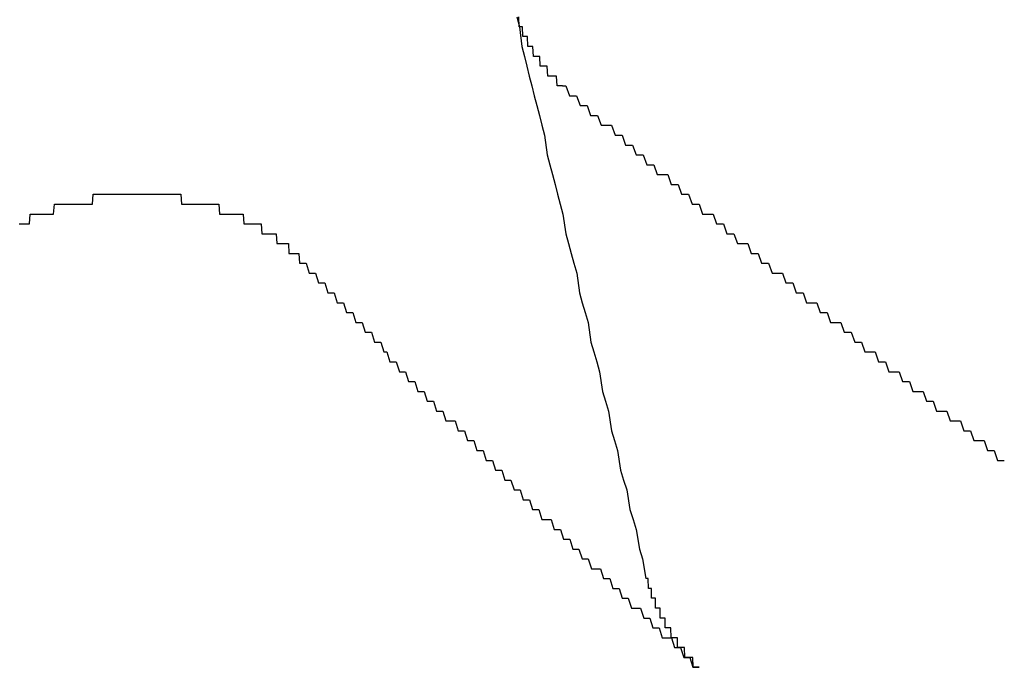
# Model space of a CAD drawing. Extents: x 1107 to 4046, y 937 to 3355.
# Tile 561 of 656: x 2163.579 to 2164.579, y 2701.123 to 2701.78. Entities that reach past the tile are written whole.
import ezdxf

# ---------------------------------------------------------------- set-up
doc = ezdxf.new("R2010")
doc.units = 0
doc.layers.add('KF_VIDA_L___C_REAR', color=7, linetype='CONTINUOUS')

# ---------------------------------------------------------------- blocks, each defined once
blk = doc.blocks.new('KF_VIDA_L___C_REAR')
at = {"layer": 'KF_VIDA_L___C_REAR'}
for points in [[(-22.8952, 1012.57, 0), (-22.8927, 1012.56, 0), (-22.8902, 1012.54, 0), (-22.8877, 1012.53, 0), (-22.8852, 1012.52, 0), (-22.8827, 1012.51, 0), (-22.8802, 1012.5, 0), (-22.8776, 1012.49, 0), (-22.875, 1012.48, 0), (-22.8725, 1012.47, 0), (-22.8699, 1012.46, 0), (-22.8672, 1012.45, 0), (-22.8646, 1012.43, 0), (-22.862, 1012.42, 0), (-22.8593, 1012.41, 0), (-22.8566, 1012.4, 0), (-22.8539, 1012.39, 0), (-22.8512, 1012.38, 0), (-22.8485, 1012.37, 0), (-22.8457, 1012.35, 0), (-22.843, 1012.34, 0), (-22.8402, 1012.33, 0), (-22.8374, 1012.32, 0), (-22.8346, 1012.31, 0), (-22.8317, 1012.29, 0), (-22.8289, 1012.28, 0), (-22.826, 1012.27, 0), (-22.8231, 1012.26, 0), (-22.8202, 1012.24, 0), (-22.8173, 1012.23, 0), (-22.8143, 1012.22, 0), (-22.8113, 1012.21, 0), (-22.8084, 1012.19, 0), (-22.8054, 1012.18, 0), (-22.8023, 1012.17, 0), (-22.7993, 1012.15, 0), (-22.7962, 1012.14, 0), (-22.7931, 1012.13, 0), (-22.79, 1012.11, 0), (-22.7869, 1012.1, 0), (-22.7838, 1012.09, 0), (-22.7806, 1012.07, 0), (-22.7774, 1012.06, 0), (-22.7742, 1012.05, 0), (-22.7709, 1012.03, 0), (-22.7677, 1012.02, 0), (-22.7644, 1012, 0)], [(-22.8491, 1012.5, 0), (-22.8497, 1012.5, 0), (-22.8503, 1012.5, 0), (-22.8509, 1012.5, 0), (-22.8515, 1012.5, 0), (-22.8521, 1012.5, 0), (-22.8527, 1012.5, 0), (-22.8533, 1012.5, 0), (-22.8538, 1012.5, 0), (-22.8544, 1012.5, 0), (-22.855, 1012.51, 0), (-22.8556, 1012.51, 0), (-22.8562, 1012.51, 0), (-22.8567, 1012.51, 0), (-22.8573, 1012.51, 0), (-22.8579, 1012.51, 0), (-22.8584, 1012.51, 0), (-22.859, 1012.51, 0), (-22.8596, 1012.51, 0), (-22.8601, 1012.51, 0), (-22.8607, 1012.51, 0), (-22.8612, 1012.51, 0), (-22.8618, 1012.51, 0), (-22.8623, 1012.51, 0), (-22.8628, 1012.51, 0), (-22.8634, 1012.51, 0), (-22.8639, 1012.51, 0), (-22.8645, 1012.52, 0), (-22.865, 1012.52, 0), (-22.8655, 1012.52, 0), (-22.866, 1012.52, 0), (-22.8666, 1012.52, 0), (-22.8671, 1012.52, 0), (-22.8676, 1012.52, 0), (-22.8681, 1012.52, 0), (-22.8686, 1012.52, 0), (-22.8691, 1012.52, 0), (-22.8696, 1012.52, 0), (-22.8701, 1012.52, 0), (-22.8706, 1012.52, 0), (-22.8711, 1012.52, 0), (-22.8716, 1012.52, 0), (-22.8721, 1012.53, 0), (-22.8726, 1012.53, 0), (-22.8731, 1012.53, 0), (-22.8735, 1012.53, 0), (-22.874, 1012.53, 0), (-22.8745, 1012.53, 0), (-22.8749, 1012.53, 0), (-22.8754, 1012.53, 0), (-22.8759, 1012.53, 0), (-22.8763, 1012.53, 0), (-22.8768, 1012.53, 0), (-22.8772, 1012.53, 0), (-22.8777, 1012.53, 0), (-22.8781, 1012.53, 0), (-22.8785, 1012.53, 0), (-22.879, 1012.54, 0), (-22.8794, 1012.54, 0), (-22.8798, 1012.54, 0), (-22.8803, 1012.54, 0), (-22.8807, 1012.54, 0), (-22.8811, 1012.54, 0), (-22.8815, 1012.54, 0), (-22.8819, 1012.54, 0), (-22.8823, 1012.54, 0), (-22.8827, 1012.54, 0), (-22.8831, 1012.54, 0), (-22.8835, 1012.54, 0), (-22.8839, 1012.54, 0), (-22.8843, 1012.54, 0), (-22.8846, 1012.55, 0), (-22.885, 1012.55, 0), (-22.8854, 1012.55, 0), (-22.8857, 1012.55, 0), (-22.8861, 1012.55, 0), (-22.8865, 1012.55, 0), (-22.8868, 1012.55, 0), (-22.8872, 1012.55, 0), (-22.8875, 1012.55, 0), (-22.8879, 1012.55, 0), (-22.8882, 1012.55, 0), (-22.8885, 1012.55, 0), (-22.8888, 1012.55, 0), (-22.8892, 1012.55, 0), (-22.8895, 1012.56, 0), (-22.8898, 1012.56, 0), (-22.8901, 1012.56, 0), (-22.8904, 1012.56, 0), (-22.8907, 1012.56, 0), (-22.891, 1012.56, 0), (-22.8913, 1012.56, 0), (-22.8916, 1012.56, 0), (-22.8919, 1012.56, 0), (-22.8921, 1012.56, 0), (-22.8924, 1012.56, 0), (-22.8927, 1012.56, 0), (-22.8929, 1012.56, 0), (-22.8932, 1012.57, 0)], [(-22.8491, 1012.5, 0), (-22.8455, 1012.5, 0), (-22.8419, 1012.49, 0), (-22.8384, 1012.49, 0), (-22.8348, 1012.49, 0), (-22.8312, 1012.48, 0), (-22.8276, 1012.48, 0), (-22.8241, 1012.48, 0), (-22.8205, 1012.47, 0), (-22.8169, 1012.47, 0), (-22.8134, 1012.47, 0), (-22.8098, 1012.46, 0), (-22.8062, 1012.46, 0), (-22.8027, 1012.46, 0), (-22.7991, 1012.46, 0), (-22.7956, 1012.45, 0), (-22.792, 1012.45, 0), (-22.7884, 1012.45, 0), (-22.7849, 1012.44, 0), (-22.7813, 1012.44, 0), (-22.7778, 1012.44, 0), (-22.7742, 1012.43, 0), (-22.7706, 1012.43, 0), (-22.7671, 1012.43, 0), (-22.7635, 1012.42, 0), (-22.76, 1012.42, 0), (-22.7564, 1012.42, 0), (-22.7529, 1012.41, 0), (-22.7493, 1012.41, 0), (-22.7458, 1012.41, 0), (-22.7422, 1012.41, 0), (-22.7387, 1012.4, 0), (-22.7351, 1012.4, 0), (-22.7316, 1012.4, 0), (-22.7281, 1012.39, 0), (-22.7245, 1012.39, 0), (-22.721, 1012.39, 0), (-22.7174, 1012.38, 0), (-22.7139, 1012.38, 0), (-22.7104, 1012.38, 0), (-22.7068, 1012.37, 0), (-22.7033, 1012.37, 0), (-22.6998, 1012.37, 0), (-22.6962, 1012.37, 0), (-22.6927, 1012.36, 0), (-22.6892, 1012.36, 0), (-22.6856, 1012.36, 0), (-22.6821, 1012.35, 0), (-22.6786, 1012.35, 0), (-22.6751, 1012.35, 0), (-22.6715, 1012.34, 0), (-22.668, 1012.34, 0), (-22.6645, 1012.34, 0), (-22.661, 1012.34, 0), (-22.6574, 1012.33, 0), (-22.6539, 1012.33, 0), (-22.6504, 1012.33, 0), (-22.6469, 1012.32, 0), (-22.6434, 1012.32, 0), (-22.6399, 1012.32, 0), (-22.6363, 1012.31, 0), (-22.6328, 1012.31, 0), (-22.6293, 1012.31, 0), (-22.6258, 1012.31, 0), (-22.6223, 1012.3, 0), (-22.6188, 1012.3, 0), (-22.6153, 1012.3, 0), (-22.6118, 1012.29, 0), (-22.6083, 1012.29, 0), (-22.6048, 1012.29, 0), (-22.6013, 1012.28, 0), (-22.5978, 1012.28, 0), (-22.5943, 1012.28, 0), (-22.5908, 1012.28, 0), (-22.5873, 1012.27, 0), (-22.5838, 1012.27, 0), (-22.5803, 1012.27, 0), (-22.5768, 1012.26, 0), (-22.5733, 1012.26, 0), (-22.5698, 1012.26, 0), (-22.5664, 1012.26, 0), (-22.5629, 1012.25, 0), (-22.5594, 1012.25, 0), (-22.5559, 1012.25, 0), (-22.5524, 1012.24, 0), (-22.5489, 1012.24, 0), (-22.5455, 1012.24, 0), (-22.542, 1012.23, 0), (-22.5385, 1012.23, 0), (-22.535, 1012.23, 0), (-22.5315, 1012.23, 0), (-22.5281, 1012.22, 0), (-22.5246, 1012.22, 0), (-22.5211, 1012.22, 0), (-22.5177, 1012.21, 0), (-22.5142, 1012.21, 0), (-22.5107, 1012.21, 0), (-22.5073, 1012.21, 0), (-22.5038, 1012.2, 0), (-22.5003, 1012.2, 0), (-22.4969, 1012.2, 0), (-22.4934, 1012.19, 0), (-22.49, 1012.19, 0), (-22.4865, 1012.19, 0), (-22.483, 1012.19, 0), (-22.4796, 1012.18, 0), (-22.4761, 1012.18, 0), (-22.4727, 1012.18, 0), (-22.4692, 1012.17, 0), (-22.4658, 1012.17, 0), (-22.4623, 1012.17, 0), (-22.4589, 1012.17, 0), (-22.4554, 1012.16, 0), (-22.452, 1012.16, 0), (-22.4486, 1012.16, 0), (-22.4451, 1012.16, 0), (-22.4417, 1012.15, 0), (-22.4382, 1012.15, 0), (-22.4348, 1012.15, 0), (-22.4314, 1012.14, 0), (-22.4279, 1012.14, 0), (-22.4245, 1012.14, 0), (-22.4211, 1012.14, 0), (-22.4177, 1012.13, 0), (-22.4142, 1012.13, 0), (-22.4108, 1012.13, 0), (-22.4074, 1012.12, 0), (-22.404, 1012.12, 0), (-22.4005, 1012.12, 0)], [(-23.4006, 1012.36, 0), (-23.3999, 1012.36, 0), (-23.3992, 1012.36, 0), (-23.3985, 1012.36, 0), (-23.3979, 1012.36, 0), (-23.3972, 1012.36, 0), (-23.3965, 1012.36, 0), (-23.3958, 1012.36, 0), (-23.3951, 1012.36, 0), (-23.3944, 1012.36, 0), (-23.3937, 1012.36, 0), (-23.393, 1012.36, 0), (-23.3923, 1012.36, 0), (-23.3916, 1012.36, 0), (-23.3909, 1012.36, 0), (-23.3902, 1012.36, 0), (-23.3894, 1012.37, 0), (-23.3887, 1012.37, 0), (-23.388, 1012.37, 0), (-23.3873, 1012.37, 0), (-23.3866, 1012.37, 0), (-23.3858, 1012.37, 0), (-23.3851, 1012.37, 0), (-23.3844, 1012.37, 0), (-23.3837, 1012.37, 0), (-23.3829, 1012.37, 0), (-23.3822, 1012.37, 0), (-23.3815, 1012.37, 0), (-23.3807, 1012.37, 0), (-23.38, 1012.37, 0), (-23.3792, 1012.37, 0), (-23.3785, 1012.37, 0), (-23.3777, 1012.37, 0), (-23.377, 1012.37, 0), (-23.3762, 1012.37, 0), (-23.3755, 1012.37, 0), (-23.3747, 1012.37, 0), (-23.374, 1012.37, 0), (-23.3732, 1012.37, 0), (-23.3725, 1012.37, 0), (-23.3717, 1012.37, 0), (-23.371, 1012.37, 0), (-23.3702, 1012.37, 0), (-23.3694, 1012.37, 0), (-23.3687, 1012.37, 0), (-23.3679, 1012.37, 0), (-23.3671, 1012.37, 0), (-23.3663, 1012.37, 0), (-23.3656, 1012.37, 0), (-23.3648, 1012.38, 0), (-23.364, 1012.38, 0), (-23.3632, 1012.38, 0), (-23.3625, 1012.38, 0), (-23.3617, 1012.38, 0), (-23.3609, 1012.38, 0), (-23.3601, 1012.38, 0), (-23.3593, 1012.38, 0), (-23.3585, 1012.38, 0), (-23.3578, 1012.38, 0), (-23.357, 1012.38, 0), (-23.3562, 1012.38, 0), (-23.3554, 1012.38, 0), (-23.3546, 1012.38, 0), (-23.3538, 1012.38, 0), (-23.353, 1012.38, 0), (-23.3522, 1012.38, 0), (-23.3514, 1012.38, 0), (-23.3506, 1012.38, 0), (-23.3498, 1012.38, 0), (-23.349, 1012.38, 0), (-23.3482, 1012.38, 0), (-23.3474, 1012.38, 0), (-23.3466, 1012.38, 0), (-23.3458, 1012.38, 0), (-23.345, 1012.38, 0), (-23.3442, 1012.38, 0), (-23.3433, 1012.38, 0), (-23.3425, 1012.38, 0), (-23.3417, 1012.38, 0), (-23.3409, 1012.38, 0), (-23.3401, 1012.38, 0), (-23.3393, 1012.38, 0), (-23.3385, 1012.38, 0), (-23.3376, 1012.38, 0), (-23.3368, 1012.38, 0), (-23.336, 1012.38, 0), (-23.3352, 1012.38, 0), (-23.3344, 1012.38, 0), (-23.3335, 1012.38, 0), (-23.3327, 1012.38, 0), (-23.3319, 1012.38, 0), (-23.3311, 1012.38, 0), (-23.3303, 1012.38, 0), (-23.3294, 1012.38, 0), (-23.3286, 1012.38, 0), (-23.3278, 1012.38, 0), (-23.327, 1012.38, 0), (-23.3261, 1012.38, 0), (-23.3253, 1012.39, 0), (-23.3245, 1012.39, 0), (-23.3236, 1012.39, 0), (-23.3228, 1012.39, 0), (-23.322, 1012.39, 0), (-23.3212, 1012.39, 0), (-23.3203, 1012.39, 0), (-23.3195, 1012.39, 0), (-23.3187, 1012.39, 0), (-23.3178, 1012.39, 0), (-23.317, 1012.39, 0), (-23.3162, 1012.39, 0), (-23.3153, 1012.39, 0), (-23.3145, 1012.39, 0), (-23.3137, 1012.39, 0), (-23.3128, 1012.39, 0), (-23.312, 1012.39, 0), (-23.3112, 1012.39, 0), (-23.3103, 1012.39, 0), (-23.3095, 1012.39, 0), (-23.3087, 1012.39, 0), (-23.3078, 1012.39, 0), (-23.307, 1012.39, 0), (-23.3062, 1012.39, 0), (-23.3053, 1012.39, 0), (-23.3045, 1012.39, 0), (-23.3037, 1012.39, 0), (-23.3028, 1012.39, 0), (-23.302, 1012.39, 0), (-23.3012, 1012.39, 0), (-23.3003, 1012.39, 0), (-23.2995, 1012.39, 0), (-23.2987, 1012.39, 0), (-23.2978, 1012.39, 0), (-23.297, 1012.39, 0), (-23.2962, 1012.39, 0), (-23.2954, 1012.39, 0), (-23.2945, 1012.39, 0), (-23.2937, 1012.39, 0), (-23.2929, 1012.39, 0), (-23.292, 1012.39, 0), (-23.2912, 1012.39, 0), (-23.2904, 1012.39, 0), (-23.2896, 1012.39, 0), (-23.2887, 1012.39, 0), (-23.2879, 1012.39, 0), (-23.2871, 1012.39, 0), (-23.2863, 1012.39, 0), (-23.2854, 1012.39, 0), (-23.2846, 1012.39, 0), (-23.2838, 1012.39, 0), (-23.283, 1012.39, 0), (-23.2821, 1012.39, 0), (-23.2813, 1012.39, 0), (-23.2805, 1012.39, 0), (-23.2797, 1012.39, 0), (-23.2789, 1012.39, 0), (-23.278, 1012.39, 0), (-23.2772, 1012.39, 0), (-23.2764, 1012.39, 0), (-23.2756, 1012.39, 0), (-23.2748, 1012.39, 0), (-23.274, 1012.39, 0), (-23.2732, 1012.39, 0), (-23.2724, 1012.39, 0), (-23.2715, 1012.39, 0), (-23.2707, 1012.39, 0), (-23.2699, 1012.39, 0), (-23.2691, 1012.39, 0), (-23.2683, 1012.39, 0), (-23.2675, 1012.39, 0), (-23.2667, 1012.39, 0), (-23.2659, 1012.39, 0), (-23.2651, 1012.39, 0), (-23.2643, 1012.39, 0), (-23.2635, 1012.39, 0), (-23.2627, 1012.39, 0), (-23.2619, 1012.39, 0), (-23.2611, 1012.39, 0), (-23.2603, 1012.39, 0), (-23.2596, 1012.39, 0), (-23.2588, 1012.39, 0), (-23.258, 1012.39, 0), (-23.2572, 1012.39, 0), (-23.2564, 1012.39, 0), (-23.2556, 1012.39, 0), (-23.2548, 1012.39, 0), (-23.254, 1012.39, 0), (-23.2532, 1012.39, 0), (-23.2524, 1012.39, 0), (-23.2516, 1012.39, 0), (-23.2508, 1012.39, 0), (-23.25, 1012.39, 0), (-23.2492, 1012.39, 0), (-23.2484, 1012.39, 0), (-23.2476, 1012.39, 0), (-23.2468, 1012.39, 0), (-23.246, 1012.39, 0), (-23.2452, 1012.39, 0), (-23.2445, 1012.39, 0), (-23.2437, 1012.39, 0), (-23.2429, 1012.39, 0), (-23.2421, 1012.39, 0), (-23.2413, 1012.39, 0), (-23.2405, 1012.39, 0), (-23.2397, 1012.39, 0), (-23.2389, 1012.39, 0), (-23.2381, 1012.39, 0), (-23.2373, 1012.39, 0), (-23.2365, 1012.39, 0), (-23.2357, 1012.38, 0), (-23.2349, 1012.38, 0), (-23.2341, 1012.38, 0), (-23.2333, 1012.38, 0), (-23.2325, 1012.38, 0), (-23.2317, 1012.38, 0), (-23.2309, 1012.38, 0), (-23.2301, 1012.38, 0), (-23.2293, 1012.38, 0), (-23.2285, 1012.38, 0), (-23.2277, 1012.38, 0), (-23.2269, 1012.38, 0), (-23.2261, 1012.38, 0), (-23.2253, 1012.38, 0), (-23.2245, 1012.38, 0), (-23.2237, 1012.38, 0), (-23.2229, 1012.38, 0), (-23.2221, 1012.38, 0), (-23.2213, 1012.38, 0), (-23.2205, 1012.38, 0), (-23.2197, 1012.38, 0), (-23.2189, 1012.38, 0), (-23.2181, 1012.38, 0), (-23.2174, 1012.38, 0), (-23.2166, 1012.38, 0), (-23.2158, 1012.38, 0), (-23.215, 1012.38, 0), (-23.2142, 1012.38, 0), (-23.2134, 1012.38, 0), (-23.2126, 1012.38, 0), (-23.2118, 1012.38, 0), (-23.2111, 1012.38, 0), (-23.2103, 1012.38, 0), (-23.2095, 1012.38, 0), (-23.2087, 1012.38, 0), (-23.2079, 1012.38, 0), (-23.2071, 1012.38, 0), (-23.2064, 1012.38, 0), (-23.2056, 1012.38, 0), (-23.2048, 1012.38, 0), (-23.204, 1012.38, 0), (-23.2032, 1012.38, 0), (-23.2025, 1012.38, 0), (-23.2017, 1012.38, 0), (-23.2009, 1012.38, 0), (-23.2002, 1012.38, 0), (-23.1994, 1012.38, 0), (-23.1986, 1012.38, 0), (-23.1978, 1012.38, 0), (-23.1971, 1012.37, 0), (-23.1963, 1012.37, 0), (-23.1955, 1012.37, 0), (-23.1948, 1012.37, 0), (-23.194, 1012.37, 0), (-23.1933, 1012.37, 0), (-23.1925, 1012.37, 0), (-23.1917, 1012.37, 0), (-23.191, 1012.37, 0), (-23.1902, 1012.37, 0), (-23.1895, 1012.37, 0), (-23.1887, 1012.37, 0), (-23.188, 1012.37, 0), (-23.1872, 1012.37, 0), (-23.1865, 1012.37, 0), (-23.1857, 1012.37, 0), (-23.185, 1012.37, 0), (-23.1843, 1012.37, 0), (-23.1835, 1012.37, 0), (-23.1828, 1012.37, 0), (-23.182, 1012.37, 0), (-23.1813, 1012.37, 0), (-23.1806, 1012.37, 0), (-23.1798, 1012.37, 0), (-23.1791, 1012.37, 0), (-23.1784, 1012.37, 0), (-23.1776, 1012.37, 0), (-23.1769, 1012.37, 0), (-23.1762, 1012.37, 0), (-23.1755, 1012.37, 0), (-23.1748, 1012.37, 0), (-23.174, 1012.37, 0), (-23.1733, 1012.37, 0), (-23.1726, 1012.36, 0), (-23.1719, 1012.36, 0), (-23.1712, 1012.36, 0), (-23.1705, 1012.36, 0), (-23.1698, 1012.36, 0), (-23.1691, 1012.36, 0), (-23.1684, 1012.36, 0), (-23.1677, 1012.36, 0), (-23.167, 1012.36, 0), (-23.1663, 1012.36, 0), (-23.1656, 1012.36, 0), (-23.1649, 1012.36, 0), (-23.1642, 1012.36, 0), (-23.1635, 1012.36, 0), (-23.1628, 1012.36, 0), (-23.1622, 1012.36, 0), (-23.1615, 1012.36, 0), (-23.1608, 1012.36, 0), (-23.1601, 1012.36, 0), (-23.1594, 1012.36, 0), (-23.1588, 1012.36, 0), (-23.1581, 1012.36, 0), (-23.1574, 1012.36, 0), (-23.1568, 1012.36, 0), (-23.1561, 1012.36, 0), (-23.1555, 1012.36, 0), (-23.1548, 1012.36, 0), (-23.1541, 1012.35, 0), (-23.1535, 1012.35, 0), (-23.1528, 1012.35, 0), (-23.1522, 1012.35, 0), (-23.1515, 1012.35, 0), (-23.1509, 1012.35, 0), (-23.1503, 1012.35, 0), (-23.1496, 1012.35, 0), (-23.149, 1012.35, 0), (-23.1483, 1012.35, 0), (-23.1477, 1012.35, 0), (-23.1471, 1012.35, 0), (-23.1464, 1012.35, 0), (-23.1458, 1012.35, 0), (-23.1452, 1012.35, 0), (-23.1446, 1012.35, 0), (-23.144, 1012.35, 0), (-23.1434, 1012.35, 0), (-23.1427, 1012.35, 0), (-23.1421, 1012.35, 0), (-23.1415, 1012.35, 0), (-23.1409, 1012.35, 0), (-23.1403, 1012.35, 0), (-23.1397, 1012.35, 0), (-23.1391, 1012.34, 0), (-23.1385, 1012.34, 0), (-23.1379, 1012.34, 0), (-23.1373, 1012.34, 0), (-23.1368, 1012.34, 0), (-23.1362, 1012.34, 0), (-23.1356, 1012.34, 0), (-23.135, 1012.34, 0), (-23.1344, 1012.34, 0), (-23.1339, 1012.34, 0), (-23.1333, 1012.34, 0), (-23.1327, 1012.34, 0), (-23.1322, 1012.34, 0), (-23.1316, 1012.34, 0), (-23.1311, 1012.34, 0), (-23.1305, 1012.34, 0), (-23.1299, 1012.34, 0), (-23.1294, 1012.34, 0), (-23.1289, 1012.34, 0), (-23.1283, 1012.34, 0), (-23.1278, 1012.34, 0), (-23.1272, 1012.34, 0), (-23.1267, 1012.33, 0), (-23.1262, 1012.33, 0), (-23.1256, 1012.33, 0), (-23.1251, 1012.33, 0), (-23.1246, 1012.33, 0), (-23.1241, 1012.33, 0), (-23.1235, 1012.33, 0), (-23.123, 1012.33, 0), (-23.1225, 1012.33, 0), (-23.122, 1012.33, 0), (-23.1215, 1012.33, 0), (-23.121, 1012.33, 0), (-23.1205, 1012.33, 0), (-23.12, 1012.33, 0), (-23.1195, 1012.33, 0), (-23.119, 1012.33, 0), (-23.1185, 1012.33, 0), (-23.1181, 1012.33, 0), (-23.1176, 1012.33, 0), (-23.1171, 1012.33, 0), (-23.1166, 1012.33, 0), (-23.1161, 1012.32, 0), (-23.1156, 1012.32, 0), (-23.1152, 1012.32, 0), (-23.1147, 1012.32, 0), (-23.1142, 1012.32, 0), (-23.1137, 1012.32, 0), (-23.1133, 1012.32, 0), (-23.1128, 1012.32, 0), (-23.1123, 1012.32, 0)], [(-23.1123, 1012.32, 0), (-23.1092, 1012.32, 0), (-23.106, 1012.31, 0), (-23.1029, 1012.31, 0), (-23.0997, 1012.31, 0), (-23.0966, 1012.3, 0), (-23.0934, 1012.3, 0), (-23.0903, 1012.3, 0), (-23.0871, 1012.29, 0), (-23.084, 1012.29, 0), (-23.0808, 1012.29, 0), (-23.0776, 1012.28, 0), (-23.0745, 1012.28, 0), (-23.0713, 1012.28, 0), (-23.0682, 1012.27, 0), (-23.065, 1012.27, 0), (-23.0619, 1012.27, 0), (-23.0587, 1012.26, 0), (-23.0556, 1012.26, 0), (-23.0524, 1012.26, 0), (-23.0493, 1012.25, 0), (-23.0461, 1012.25, 0), (-23.043, 1012.25, 0), (-23.0398, 1012.24, 0), (-23.0367, 1012.24, 0), (-23.0335, 1012.24, 0), (-23.0304, 1012.23, 0), (-23.0272, 1012.23, 0), (-23.0241, 1012.22, 0), (-23.0209, 1012.22, 0), (-23.0178, 1012.22, 0), (-23.0146, 1012.21, 0), (-23.0115, 1012.21, 0), (-23.0083, 1012.21, 0), (-23.0052, 1012.2, 0), (-23.002, 1012.2, 0), (-22.9989, 1012.2, 0), (-22.9957, 1012.19, 0), (-22.9926, 1012.19, 0), (-22.9894, 1012.19, 0), (-22.9863, 1012.18, 0), (-22.9831, 1012.18, 0), (-22.98, 1012.18, 0), (-22.9768, 1012.17, 0), (-22.9737, 1012.17, 0), (-22.9705, 1012.17, 0), (-22.9674, 1012.16, 0), (-22.9642, 1012.16, 0), (-22.9611, 1012.16, 0), (-22.9579, 1012.16, 0), (-22.9548, 1012.15, 0), (-22.9516, 1012.15, 0), (-22.9485, 1012.15, 0), (-22.9453, 1012.14, 0), (-22.9422, 1012.14, 0), (-22.939, 1012.14, 0), (-22.9359, 1012.13, 0), (-22.9328, 1012.13, 0), (-22.9296, 1012.13, 0), (-22.9265, 1012.12, 0), (-22.9233, 1012.12, 0), (-22.9202, 1012.12, 0), (-22.917, 1012.11, 0), (-22.9139, 1012.11, 0), (-22.9107, 1012.11, 0), (-22.9076, 1012.1, 0), (-22.9045, 1012.1, 0), (-22.9013, 1012.1, 0), (-22.8982, 1012.09, 0), (-22.895, 1012.09, 0), (-22.8919, 1012.09, 0), (-22.8888, 1012.08, 0), (-22.8856, 1012.08, 0), (-22.8825, 1012.08, 0), (-22.8793, 1012.07, 0), (-22.8762, 1012.07, 0), (-22.8731, 1012.07, 0), (-22.8699, 1012.06, 0), (-22.8668, 1012.06, 0), (-22.8636, 1012.06, 0), (-22.8605, 1012.06, 0), (-22.8574, 1012.05, 0), (-22.8542, 1012.05, 0), (-22.8511, 1012.05, 0), (-22.848, 1012.04, 0), (-22.8448, 1012.04, 0), (-22.8417, 1012.04, 0), (-22.8385, 1012.03, 0), (-22.8354, 1012.03, 0), (-22.8323, 1012.03, 0), (-22.8291, 1012.02, 0), (-22.826, 1012.02, 0), (-22.8229, 1012.02, 0), (-22.8197, 1012.01, 0), (-22.8166, 1012.01, 0), (-22.8135, 1012.01, 0), (-22.8103, 1012.01, 0), (-22.8072, 1012, 0), (-22.8041, 1012, 0), (-22.8009, 1012, 0), (-22.7978, 1011.99, 0), (-22.7947, 1011.99, 0), (-22.7916, 1011.99, 0), (-22.7884, 1011.98, 0), (-22.7853, 1011.98, 0), (-22.7822, 1011.98, 0), (-22.779, 1011.97, 0), (-22.7759, 1011.97, 0), (-22.7728, 1011.97, 0), (-22.7697, 1011.97, 0), (-22.7665, 1011.96, 0), (-22.7634, 1011.96, 0), (-22.7603, 1011.96, 0), (-22.7572, 1011.95, 0), (-22.754, 1011.95, 0), (-22.7509, 1011.95, 0), (-22.7478, 1011.94, 0), (-22.7447, 1011.94, 0), (-22.7415, 1011.94, 0), (-22.7384, 1011.94, 0), (-22.7353, 1011.93, 0), (-22.7322, 1011.93, 0), (-22.7291, 1011.93, 0), (-22.7259, 1011.92, 0), (-22.7228, 1011.92, 0), (-22.7197, 1011.92, 0), (-22.7166, 1011.91, 0), (-22.7135, 1011.91, 0), (-22.7103, 1011.91, 0)], [(-22.7103, 1011.91, 0), (-22.7106, 1011.91, 0), (-22.7108, 1011.91, 0), (-22.711, 1011.91, 0), (-22.7112, 1011.91, 0), (-22.7114, 1011.91, 0), (-22.7116, 1011.91, 0), (-22.7119, 1011.91, 0), (-22.7121, 1011.91, 0), (-22.7123, 1011.91, 0), (-22.7125, 1011.91, 0), (-22.7127, 1011.91, 0), (-22.7129, 1011.91, 0), (-22.7132, 1011.91, 0), (-22.7134, 1011.91, 0), (-22.7136, 1011.91, 0), (-22.7138, 1011.91, 0), (-22.714, 1011.91, 0), (-22.7143, 1011.91, 0), (-22.7145, 1011.91, 0), (-22.7147, 1011.91, 0), (-22.7149, 1011.91, 0), (-22.7151, 1011.91, 0), (-22.7154, 1011.91, 0), (-22.7156, 1011.91, 0), (-22.7158, 1011.91, 0), (-22.716, 1011.91, 0), (-22.7162, 1011.91, 0), (-22.7165, 1011.91, 0), (-22.7167, 1011.92, 0), (-22.7169, 1011.92, 0), (-22.7171, 1011.92, 0), (-22.7173, 1011.92, 0), (-22.7176, 1011.92, 0), (-22.7178, 1011.92, 0), (-22.718, 1011.92, 0), (-22.7182, 1011.92, 0), (-22.7184, 1011.92, 0), (-22.7186, 1011.92, 0), (-22.7189, 1011.92, 0), (-22.7191, 1011.92, 0), (-22.7193, 1011.92, 0), (-22.7195, 1011.92, 0), (-22.7197, 1011.92, 0), (-22.7199, 1011.92, 0), (-22.7202, 1011.92, 0), (-22.7204, 1011.92, 0), (-22.7206, 1011.92, 0), (-22.7208, 1011.92, 0), (-22.721, 1011.92, 0), (-22.7212, 1011.92, 0), (-22.7214, 1011.92, 0), (-22.7216, 1011.92, 0), (-22.7218, 1011.92, 0), (-22.7221, 1011.92, 0), (-22.7223, 1011.92, 0), (-22.7225, 1011.92, 0), (-22.7227, 1011.92, 0), (-22.7229, 1011.92, 0), (-22.7231, 1011.92, 0), (-22.7233, 1011.92, 0), (-22.7235, 1011.92, 0), (-22.7237, 1011.92, 0), (-22.7239, 1011.92, 0), (-22.7241, 1011.92, 0), (-22.7243, 1011.92, 0), (-22.7245, 1011.92, 0), (-22.7247, 1011.92, 0), (-22.7249, 1011.92, 0), (-22.7251, 1011.93, 0), (-22.7253, 1011.93, 0), (-22.7255, 1011.93, 0), (-22.7257, 1011.93, 0), (-22.7259, 1011.93, 0), (-22.7261, 1011.93, 0), (-22.7263, 1011.93, 0), (-22.7265, 1011.93, 0), (-22.7268, 1011.93, 0), (-22.727, 1011.93, 0), (-22.7272, 1011.93, 0), (-22.7274, 1011.93, 0), (-22.7276, 1011.93, 0), (-22.7278, 1011.93, 0), (-22.728, 1011.93, 0), (-22.7282, 1011.93, 0), (-22.7284, 1011.93, 0), (-22.7286, 1011.93, 0), (-22.7288, 1011.93, 0), (-22.729, 1011.93, 0), (-22.7293, 1011.93, 0), (-22.7295, 1011.93, 0), (-22.7297, 1011.93, 0), (-22.7299, 1011.93, 0), (-22.7301, 1011.93, 0), (-22.7303, 1011.93, 0), (-22.7305, 1011.93, 0), (-22.7307, 1011.93, 0), (-22.7309, 1011.93, 0), (-22.7311, 1011.93, 0), (-22.7314, 1011.93, 0), (-22.7316, 1011.93, 0), (-22.7318, 1011.93, 0), (-22.732, 1011.93, 0), (-22.7322, 1011.93, 0), (-22.7324, 1011.94, 0), (-22.7326, 1011.94, 0), (-22.7328, 1011.94, 0), (-22.733, 1011.94, 0), (-22.7332, 1011.94, 0), (-22.7335, 1011.94, 0), (-22.7337, 1011.94, 0), (-22.7339, 1011.94, 0), (-22.7341, 1011.94, 0), (-22.7343, 1011.94, 0), (-22.7345, 1011.94, 0), (-22.7347, 1011.94, 0), (-22.7349, 1011.94, 0), (-22.7351, 1011.94, 0), (-22.7353, 1011.94, 0), (-22.7355, 1011.94, 0), (-22.7357, 1011.94, 0), (-22.7359, 1011.94, 0), (-22.7361, 1011.94, 0), (-22.7363, 1011.94, 0), (-22.7366, 1011.94, 0), (-22.7368, 1011.94, 0), (-22.737, 1011.94, 0), (-22.7372, 1011.94, 0), (-22.7374, 1011.94, 0), (-22.7376, 1011.94, 0), (-22.7378, 1011.94, 0), (-22.738, 1011.94, 0), (-22.7382, 1011.94, 0), (-22.7383, 1011.94, 0), (-22.7385, 1011.94, 0), (-22.7387, 1011.94, 0), (-22.7389, 1011.95, 0), (-22.7391, 1011.95, 0), (-22.7393, 1011.95, 0), (-22.7395, 1011.95, 0), (-22.7397, 1011.95, 0), (-22.7399, 1011.95, 0), (-22.7401, 1011.95, 0), (-22.7403, 1011.95, 0), (-22.7405, 1011.95, 0), (-22.7406, 1011.95, 0), (-22.7408, 1011.95, 0), (-22.741, 1011.95, 0), (-22.7412, 1011.95, 0), (-22.7414, 1011.95, 0), (-22.7416, 1011.95, 0), (-22.7417, 1011.95, 0), (-22.7419, 1011.95, 0), (-22.7421, 1011.95, 0), (-22.7423, 1011.95, 0), (-22.7425, 1011.95, 0), (-22.7426, 1011.95, 0), (-22.7428, 1011.95, 0), (-22.743, 1011.95, 0), (-22.7432, 1011.95, 0), (-22.7433, 1011.95, 0), (-22.7435, 1011.95, 0), (-22.7437, 1011.95, 0), (-22.7439, 1011.95, 0), (-22.744, 1011.95, 0), (-22.7442, 1011.95, 0), (-22.7444, 1011.95, 0), (-22.7446, 1011.95, 0), (-22.7447, 1011.96, 0), (-22.7449, 1011.96, 0), (-22.7451, 1011.96, 0), (-22.7453, 1011.96, 0), (-22.7454, 1011.96, 0), (-22.7456, 1011.96, 0), (-22.7458, 1011.96, 0), (-22.746, 1011.96, 0), (-22.7461, 1011.96, 0), (-22.7463, 1011.96, 0), (-22.7465, 1011.96, 0), (-22.7467, 1011.96, 0), (-22.7468, 1011.96, 0), (-22.747, 1011.96, 0), (-22.7472, 1011.96, 0), (-22.7474, 1011.96, 0), (-22.7475, 1011.96, 0), (-22.7477, 1011.96, 0), (-22.7479, 1011.96, 0), (-22.7481, 1011.96, 0), (-22.7482, 1011.96, 0), (-22.7484, 1011.96, 0), (-22.7486, 1011.96, 0), (-22.7487, 1011.96, 0), (-22.7489, 1011.96, 0), (-22.7491, 1011.96, 0), (-22.7492, 1011.96, 0), (-22.7494, 1011.96, 0), (-22.7496, 1011.96, 0), (-22.7498, 1011.96, 0), (-22.7499, 1011.97, 0), (-22.7501, 1011.97, 0), (-22.7503, 1011.97, 0), (-22.7504, 1011.97, 0), (-22.7506, 1011.97, 0), (-22.7507, 1011.97, 0), (-22.7509, 1011.97, 0), (-22.7511, 1011.97, 0), (-22.7512, 1011.97, 0), (-22.7514, 1011.97, 0), (-22.7516, 1011.97, 0), (-22.7517, 1011.97, 0), (-22.7519, 1011.97, 0), (-22.752, 1011.97, 0), (-22.7522, 1011.97, 0), (-22.7524, 1011.97, 0), (-22.7525, 1011.97, 0), (-22.7527, 1011.97, 0), (-22.7528, 1011.97, 0), (-22.753, 1011.97, 0), (-22.7531, 1011.97, 0), (-22.7533, 1011.97, 0), (-22.7534, 1011.97, 0), (-22.7536, 1011.97, 0), (-22.7537, 1011.97, 0), (-22.7539, 1011.97, 0), (-22.754, 1011.97, 0), (-22.7542, 1011.97, 0), (-22.7543, 1011.97, 0), (-22.7545, 1011.97, 0), (-22.7546, 1011.98, 0), (-22.7548, 1011.98, 0), (-22.7549, 1011.98, 0), (-22.755, 1011.98, 0), (-22.7552, 1011.98, 0), (-22.7553, 1011.98, 0), (-22.7554, 1011.98, 0), (-22.7556, 1011.98, 0), (-22.7557, 1011.98, 0), (-22.7559, 1011.98, 0), (-22.756, 1011.98, 0), (-22.7561, 1011.98, 0), (-22.7562, 1011.98, 0), (-22.7564, 1011.98, 0), (-22.7565, 1011.98, 0), (-22.7566, 1011.98, 0), (-22.7568, 1011.98, 0), (-22.7569, 1011.98, 0), (-22.757, 1011.98, 0), (-22.7571, 1011.98, 0), (-22.7573, 1011.98, 0), (-22.7574, 1011.98, 0), (-22.7575, 1011.98, 0), (-22.7576, 1011.98, 0), (-22.7577, 1011.98, 0), (-22.7579, 1011.98, 0), (-22.758, 1011.98, 0), (-22.7581, 1011.98, 0), (-22.7582, 1011.98, 0), (-22.7583, 1011.98, 0), (-22.7585, 1011.98, 0), (-22.7586, 1011.99, 0), (-22.7587, 1011.99, 0), (-22.7588, 1011.99, 0), (-22.7589, 1011.99, 0), (-22.759, 1011.99, 0), (-22.7592, 1011.99, 0), (-22.7593, 1011.99, 0), (-22.7594, 1011.99, 0), (-22.7595, 1011.99, 0), (-22.7596, 1011.99, 0), (-22.7597, 1011.99, 0), (-22.7598, 1011.99, 0), (-22.76, 1011.99, 0), (-22.7601, 1011.99, 0), (-22.7602, 1011.99, 0), (-22.7603, 1011.99, 0), (-22.7604, 1011.99, 0), (-22.7605, 1011.99, 0), (-22.7606, 1011.99, 0), (-22.7607, 1011.99, 0), (-22.7608, 1011.99, 0), (-22.7609, 1011.99, 0), (-22.761, 1011.99, 0), (-22.7611, 1011.99, 0), (-22.7612, 1011.99, 0), (-22.7614, 1011.99, 0), (-22.7615, 1011.99, 0), (-22.7616, 1011.99, 0), (-22.7617, 1011.99, 0), (-22.7618, 1011.99, 0), (-22.7619, 1012, 0), (-22.762, 1012, 0), (-22.7621, 1012, 0), (-22.7621, 1012, 0), (-22.7622, 1012, 0), (-22.7623, 1012, 0), (-22.7624, 1012, 0), (-22.7625, 1012, 0), (-22.7626, 1012, 0), (-22.7627, 1012, 0), (-22.7628, 1012, 0), (-22.7629, 1012, 0), (-22.763, 1012, 0), (-22.7631, 1012, 0), (-22.7632, 1012, 0), (-22.7632, 1012, 0), (-22.7633, 1012, 0), (-22.7634, 1012, 0), (-22.7635, 1012, 0), (-22.7636, 1012, 0), (-22.7637, 1012, 0), (-22.7637, 1012, 0), (-22.7638, 1012, 0), (-22.7639, 1012, 0), (-22.764, 1012, 0), (-22.764, 1012, 0), (-22.7641, 1012, 0), (-22.7642, 1012, 0), (-22.7643, 1012, 0), (-22.7643, 1012, 0), (-22.7644, 1012, 0)]]:
    blk.add_polyline3d(points, dxfattribs=at)

msp = doc.modelspace()

# ---------------------------------------------------------------- block references
at = {"layer": 'KF_VIDA_L___C_REAR'}
msp.add_blockref('KF_VIDA_L___C_REAR', (2186.97908, 1689.21316), dxfattribs=at)

doc.saveas('drawing.dxf')
